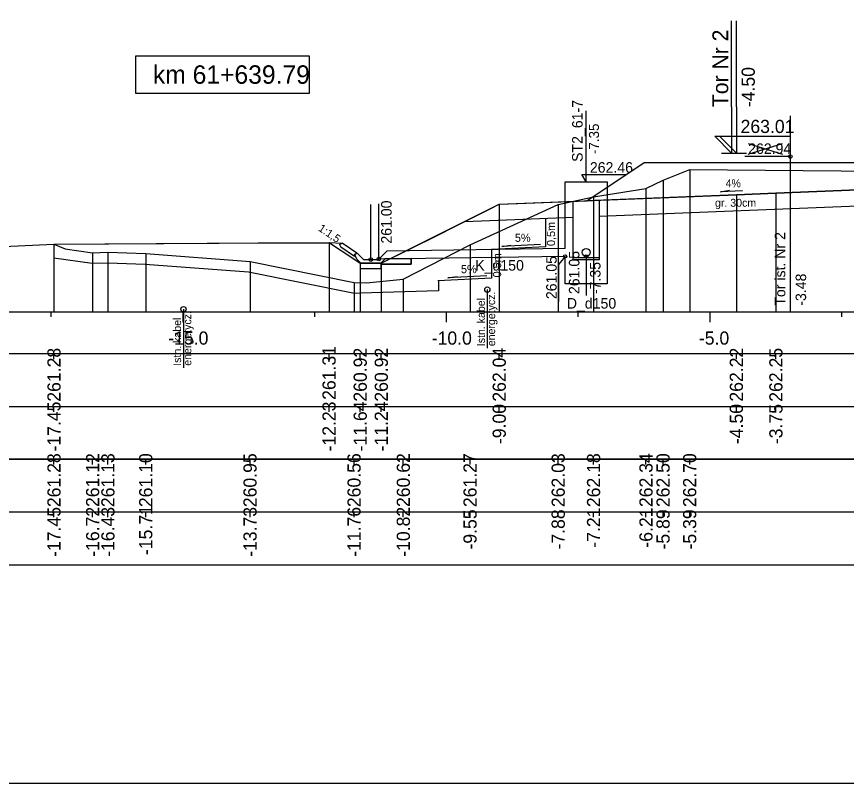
# Model space of a CAD drawing. Extents: x 6516023 to 6560129, y 5513077 to 5529206.
# Drawn here: x 6519122.55 to 6519138.3, y 5514451.16 to 5514465.71 of the extents above; entities that cross this region are included whole.
import ezdxf

# ---------------------------------------------------------------- set-up
doc = ezdxf.new("R2010")
doc.units = 0
for name, color, linetype in [('IR_default', 7, 'Continuous'), ('TOR_PRZEK_P-kable', 7, 'Continuous'), ('TOR_PRZEK_P-komponent', 7, 'Continuous'), ('TOR_PRZEK_P-odwodnienie', 7, 'Continuous'), ('TOR_PRZEK_P-opisy', 7, 'Continuous'), ('TOR_PRZEK_P-schodkowanie+wymiana', 7, 'Continuous'), ('TOR_PRZEK_P-tabelka istniejace', 7, 'Continuous'), ('TOR_PRZEK_P-tabelka projektowane', 7, 'Continuous'), ('TOR_PRZEK_P-teren istniejacy', 7, 'Continuous'), ('TOR_PRZEK_P-tory istniejace', 7, 'Continuous'), ('TOR_PRZEK_P-tory projektowane', 7, 'Continuous'), ('TOR_PRZEK_P-uklad odniesienia', 7, 'Continuous'), ('TOR_PRZEK_P-warstwa ochronna I', 7, 'Continuous'), ('TOR_PRZEK_P-warstwa ochronna II', 7, 'Continuous'), ('TOR_PS_T-skarpy projektowane', 7, 'Continuous'), ('TOR_RAMKI-ramka+tabelka 1', 7, 'Continuous')]:
    doc.layers.add(name, color=color, linetype=linetype)

msp = doc.modelspace()

# ---------------------------------------------------------------- linework, layer by layer
at = {"layer": 'IR_default'}
msp.add_lwpolyline([(6519123.264, 5514461.39), (6519127.136, 5514461.412), (6519128.49, 5514461.415), (6519128.49, 5514461.415), (6519128.484, 5514461.419), (6519128.49, 5514461.415), (6519128.952, 5514461.107), (6519129.075, 5514461.025), (6519129.391, 5514461.025), (6519129.475, 5514461.025), (6519130.558, 5514461.566), (6519130.843, 5514461.709), (6519131.53, 5514462.052), (6519131.713, 5514462.144), (6519132.062, 5514462.158), (6519133.373, 5514462.21), (6519134.234, 5514462.784), (6519134.463, 5514462.937), (6519135.198, 5514462.937), (6519137.963, 5514462.937), (6519138.753, 5514462.937)], dxfattribs=at)
at = {"layer": 'TOR_PRZEK_P-kable'}
for p, q in [((6519131.487, 5514460.526), (6519131.487, 5514459.416)), ((6519125.721, 5514460.154), (6519125.721, 5514459.044))]:
    msp.add_line(p, q, dxfattribs=at)
for centre in [(6519131.487, 5514460.526), (6519125.721, 5514460.154)]:
    msp.add_circle(centre, 0.05, dxfattribs=at)
at = {"layer": 'TOR_PRZEK_P-komponent'}
msp.add_lwpolyline([(6519155.263, 5514462.357), (6519153.638, 5514462.422), (6519152.013, 5514462.357), (6519151.263, 5514462.327), (6519146.513, 5514462.137), (6519143.863, 5514462.031), (6519143.363, 5514462.222), (6519140.713, 5514462.328), (6519139.963, 5514462.358), (6519138.518, 5514462.416), (6519136.963, 5514462.354), (6519136.213, 5514462.324), (6519133.373, 5514462.21), (6519133.373, 5514462.21), (6519134.463, 5514462.937), (6519137.963, 5514462.937), (6519138.963, 5514462.937), (6519142.463, 5514462.937), (6519144.763, 5514462.938), (6519148.263, 5514462.938), (6519149.513, 5514462.937), (6519153.013, 5514462.937), (6519154.263, 5514462.937)], dxfattribs=at)
at = {"layer": 'TOR_PRZEK_P-odwodnienie'}
for p, q in [((6519133.363, 5514462.57), (6519133.363, 5514463.92)), ((6519133.28, 5514462.708), (6519134.12, 5514462.708)), ((6519133.363, 5514462.57), (6519133.28, 5514462.708)), ((6519129.275, 5514461.095), (6519129.275, 5514462.139)), ((6519129.427, 5514461.106), (6519129.427, 5514462.15)), ((6519128.966, 5514461.154), (6519128.705, 5514461.328)), ((6519129.011, 5514461.22), (6519128.73, 5514461.407)), ((6519132.963, 5514461.306), (6519129.58, 5514461.258)), ((6519128.978, 5514461.171), (6519128.966, 5514461.154)), ((6519128.968, 5514461.19), (6519129.015, 5514461.214)), ((6519129.011, 5514461.22), (6519129.003, 5514461.208)), ((6519129.135, 5514461.095), (6519129.015, 5514461.214)), ((6519129.427, 5514461.106), (6519129.58, 5514461.258)), ((6519132.963, 5514461.156), (6519129.427, 5514461.106)), ((6519133.363, 5514461.156), (6519133.363, 5514460.413)), ((6519129.085, 5514461.025), (6519129.465, 5514461.025)), ((6519129.135, 5514461.095), (6519129.415, 5514461.095)), ((6519129.415, 5514461.095), (6519129.427, 5514461.106)), ((6519130.042, 5514461.115), (6519129.542, 5514461.108)), ((6519129.809, 5514461.01), (6519129.809, 5514461.01)), ((6519129.809, 5514461.01), (6519129.809, 5514461.01)), ((6519129.809, 5514461.01), (6519129.809, 5514461.01)), ((6519129.809, 5514461.01), (6519129.809, 5514461.01))]:
    msp.add_line(p, q, dxfattribs=at)
for points in [[(6519132.963, 5514461.306), (6519132.963, 5514462.57), (6519133.763, 5514462.57), (6519133.763, 5514460.636), (6519132.963, 5514460.636), (6519132.963, 5514461.156)], [(6519133.113, 5514462.2), (6519133.113, 5514461.096), (6519133.613, 5514461.096), (6519133.613, 5514462.22)], [(6519128.484, 5514461.419), (6519128.73, 5514461.407)], [(6519128.68, 5514461.381), (6519128.73, 5514461.407)], [(6519128.68, 5514461.381), (6519128.705, 5514461.328)], [(6519129.003, 5514461.208), (6519128.967, 5514461.189)], [(6519128.967, 5514461.189), (6519128.978, 5514461.171)], [(6519129.015, 5514461.095), (6519128.968, 5514461.19)], [(6519132.963, 5514461.156), (6519132.841, 5514461.002), (6519132.841, 5514460.297)], [(6519133.113, 5514461.136), (6519133.613, 5514461.136)], [(6519129.085, 5514461.025), (6519129.015, 5514461.095)], [(6519129.075, 5514461.025), (6519129.075, 5514461.025), (6519129.075, 5514461.025), (6519129.075, 5514461.024), (6519129.075, 5514461.025), (6519129.076, 5514461.024), (6519129.075, 5514461.025), (6519129.076, 5514461.025)], [(6519129.475, 5514461.025), (6519129.075, 5514461.025), (6519129.075, 5514460.925), (6519129.475, 5514460.925), (6519129.475, 5514461.025)], [(6519129.542, 5514461.108), (6519129.535, 5514461.095), (6519129.465, 5514461.025), (6519129.475, 5514461.025), (6519129.475, 5514461.007)], [(6519129.465, 5514461.025), (6519129.535, 5514461.095)], [(6519129.475, 5514461.007), (6519129.809, 5514461.01)], [(6519129.535, 5514461.095), (6519129.542, 5514461.108)], [(6519129.809, 5514461.01), (6519130.043, 5514461.011)], [(6519130.043, 5514461.011), (6519130.042, 5514461.115)]]:
    msp.add_lwpolyline(points, dxfattribs=at)
msp.add_lwpolyline([(6519129.542, 5514461.108), (6519130.042, 5514461.115), (6519130.043, 5514461.011), (6519129.475, 5514461.007), (6519129.475, 5514461.025), (6519129.465, 5514461.025), (6519129.535, 5514461.095)], close=True, dxfattribs=at)
for centre, radius in [((6519133.363, 5514461.231), 0.075), ((6519129.275, 5514461.095), 0.035), ((6519129.427, 5514461.106), 0.035), ((6519132.963, 5514461.156), 0.03), ((6519133.363, 5514461.156), 0.03)]:
    msp.add_circle(centre, radius, dxfattribs=at)
at = {"layer": 'TOR_PRZEK_P-opisy'}
msp.add_lwpolyline([(6519136.332, 5514462.402), (6519135.914, 5514462.383), (6519136.082, 5514462.411)], dxfattribs=at)
at = {"layer": 'TOR_PRZEK_P-schodkowanie+wymiana'}
for p, q in [((6519132.591, 5514461.879), (6519132.591, 5514461.336)), ((6519132.591, 5514461.336), (6519131.568, 5514461.285)), ((6519131.568, 5514461.285), (6519131.568, 5514460.741)), ((6519131.568, 5514460.741), (6519130.545, 5514460.69)), ((6519130.559, 5514460.691), (6519130.559, 5514460.5)), ((6519130.559, 5514460.5), (6519129.075, 5514460.457))]:
    msp.add_line(p, q, dxfattribs=at)
msp.add_lwpolyline([(6519123.264, 5514461.129), (6519123.986, 5514461.025), (6519124.286, 5514461.035), (6519124.993, 5514461.009), (6519126.957, 5514460.86), (6519128.935, 5514460.462), (6519129.075, 5514460.457)], dxfattribs=at)
at = {"layer": 'TOR_PRZEK_P-tabelka istniejace'}
for p, q in [((6519123.264, 5514457.206), (6519123.264, 5514457.306)), ((6519123.997, 5514457.206), (6519123.997, 5514457.306)), ((6519124.287, 5514457.206), (6519124.287, 5514457.306)), ((6519125.005, 5514457.206), (6519125.005, 5514457.306)), ((6519126.984, 5514457.206), (6519126.984, 5514457.306)), ((6519128.958, 5514457.206), (6519128.958, 5514457.306)), ((6519129.893, 5514457.206), (6519129.893, 5514457.306)), ((6519131.159, 5514457.206), (6519131.159, 5514457.306)), ((6519132.832, 5514457.206), (6519132.832, 5514457.306)), ((6519133.503, 5514457.206), (6519133.503, 5514457.306)), ((6519134.498, 5514457.206), (6519134.498, 5514457.306)), ((6519134.822, 5514457.206), (6519134.822, 5514457.306)), ((6519135.327, 5514457.206), (6519135.327, 5514457.306)), ((6519089.663, 5514456.306), (6519183.463, 5514456.306)), ((6519123.264, 5514456.206), (6519123.264, 5514456.306)), ((6519123.997, 5514456.206), (6519123.997, 5514456.306)), ((6519124.287, 5514456.206), (6519124.287, 5514456.306)), ((6519125.005, 5514456.206), (6519125.005, 5514456.306)), ((6519126.984, 5514456.206), (6519126.984, 5514456.306)), ((6519128.958, 5514456.206), (6519128.958, 5514456.306)), ((6519129.893, 5514456.206), (6519129.893, 5514456.306)), ((6519131.159, 5514456.206), (6519131.159, 5514456.306)), ((6519132.832, 5514456.206), (6519132.832, 5514456.306)), ((6519133.503, 5514456.206), (6519133.503, 5514456.306)), ((6519134.498, 5514456.206), (6519134.498, 5514456.306)), ((6519134.822, 5514456.206), (6519134.822, 5514456.306)), ((6519135.327, 5514456.206), (6519135.327, 5514456.306))]:
    msp.add_line(p, q, dxfattribs=at)
for points in [[(6519135.327, 5514462.802), (6519135.327, 5514460.306), (6519135.327, 5514460.176), (6519135.327, 5514460.106)], [(6519134.822, 5514462.601), (6519134.822, 5514460.306), (6519134.822, 5514460.176), (6519134.822, 5514460.106)], [(6519134.498, 5514462.446), (6519134.498, 5514460.306), (6519134.498, 5514460.176), (6519134.498, 5514460.106)], [(6519133.503, 5514462.289), (6519133.503, 5514460.306), (6519133.503, 5514460.176), (6519133.503, 5514460.106)], [(6519132.832, 5514462.138), (6519132.832, 5514460.306), (6519132.832, 5514460.176), (6519132.832, 5514460.106)], [(6519123.264, 5514461.39), (6519123.264, 5514460.306), (6519123.264, 5514460.176), (6519123.264, 5514460.106)], [(6519131.159, 5514461.377), (6519131.159, 5514460.306), (6519131.159, 5514460.176), (6519131.159, 5514460.106)], [(6519123.997, 5514461.226), (6519123.997, 5514460.306), (6519123.997, 5514460.176), (6519123.997, 5514460.106)], [(6519124.287, 5514461.235), (6519124.287, 5514460.306), (6519124.287, 5514460.176), (6519124.287, 5514460.106)], [(6519125.005, 5514461.209), (6519125.005, 5514460.306), (6519125.005, 5514460.176), (6519125.005, 5514460.106)], [(6519126.984, 5514461.058), (6519126.984, 5514460.306), (6519126.984, 5514460.176), (6519126.984, 5514460.106)], [(6519128.958, 5514460.661), (6519128.958, 5514460.306), (6519128.958, 5514460.176), (6519128.958, 5514460.106)], [(6519129.893, 5514460.722), (6519129.893, 5514460.306), (6519129.893, 5514460.176), (6519129.893, 5514460.106)]]:
    msp.add_lwpolyline(points, dxfattribs=at)
msp.add_lwpolyline([(6519089.663, 5514457.306), (6519089.663, 5514455.306), (6519183.463, 5514455.306), (6519183.463, 5514457.306)], close=True, dxfattribs=at)
at = {"layer": 'TOR_PRZEK_P-tabelka projektowane'}
for p, q in [((6519123.264, 5514459.206), (6519123.264, 5514459.306)), ((6519128.484, 5514459.206), (6519128.484, 5514459.306)), ((6519129.075, 5514459.206), (6519129.075, 5514459.306)), ((6519129.475, 5514459.206), (6519129.475, 5514459.306)), ((6519131.713, 5514459.206), (6519131.713, 5514459.306)), ((6519136.213, 5514459.206), (6519136.213, 5514459.306)), ((6519136.963, 5514459.206), (6519136.963, 5514459.306)), ((6519089.663, 5514458.306), (6519183.463, 5514458.306)), ((6519123.264, 5514458.206), (6519123.264, 5514458.306)), ((6519128.484, 5514458.206), (6519128.484, 5514458.306)), ((6519129.075, 5514458.206), (6519129.075, 5514458.306)), ((6519129.475, 5514458.206), (6519129.475, 5514458.306)), ((6519131.713, 5514458.206), (6519131.713, 5514458.306)), ((6519136.213, 5514458.206), (6519136.213, 5514458.306)), ((6519136.963, 5514458.206), (6519136.963, 5514458.306))]:
    msp.add_line(p, q, dxfattribs=at)
for points in [[(6519136.213, 5514462.324), (6519136.213, 5514460.306), (6519136.213, 5514460.176), (6519136.213, 5514460.106)], [(6519136.963, 5514462.354), (6519136.963, 5514460.306), (6519136.963, 5514460.176), (6519136.963, 5514460.106)], [(6519131.713, 5514462.144), (6519131.713, 5514460.306), (6519131.713, 5514460.176), (6519131.713, 5514460.106)], [(6519123.264, 5514461.39), (6519123.264, 5514460.306), (6519123.264, 5514460.176), (6519123.264, 5514460.106)], [(6519128.484, 5514461.419), (6519128.484, 5514460.306), (6519128.484, 5514460.176), (6519128.484, 5514460.106)], [(6519129.075, 5514461.025), (6519129.075, 5514460.306), (6519129.075, 5514460.176), (6519129.075, 5514460.106)], [(6519129.475, 5514461.025), (6519129.475, 5514460.306), (6519129.475, 5514460.176), (6519129.475, 5514460.106)]]:
    msp.add_lwpolyline(points, dxfattribs=at)
msp.add_lwpolyline([(6519089.663, 5514459.306), (6519089.663, 5514457.306), (6519183.463, 5514457.306), (6519183.463, 5514459.306)], close=True, dxfattribs=at)
at = {"layer": 'TOR_PRZEK_P-teren istniejacy'}
msp.add_lwpolyline([(6519120.134, 5514461.242), (6519123.264, 5514461.39), (6519123.474, 5514461.301), (6519123.997, 5514461.226), (6519124.287, 5514461.235), (6519125.005, 5514461.209), (6519126.984, 5514461.058), (6519128.958, 5514460.661), (6519129.195, 5514460.653), (6519129.893, 5514460.722), (6519131.159, 5514461.377), (6519132.832, 5514462.138), (6519133.503, 5514462.289), (6519134.498, 5514462.446), (6519134.822, 5514462.601), (6519135.327, 5514462.802), (6519138.917, 5514462.771)], dxfattribs=at)
at = {"layer": 'TOR_PRZEK_P-tory istniejace'}
for p, q in [((6519137.236, 5514463.825), (6519137.236, 5514460.105)), ((6519136.437, 5514463.097), (6519137.088, 5514463.3)), ((6519136.437, 5514463.3), (6519137.088, 5514463.097)), ((6519137.237, 5514463.05), (6519136.371, 5514463.05))]:
    msp.add_line(p, q, dxfattribs=at)
msp.add_circle((6519137.237, 5514463.05), 0.035, dxfattribs=at)
at = {"layer": 'TOR_PRZEK_P-tory projektowane'}
for p, q in [((6519136.123, 5514463.994), (6519136.123, 5514465.627)), ((6519136.213, 5514463.994), (6519136.213, 5514465.627)), ((6519136.123, 5514463.994), (6519136.123, 5514463.117)), ((6519136.213, 5514463.994), (6519136.213, 5514463.117)), ((6519136.123, 5514463.117), (6519135.804, 5514463.436)), ((6519135.804, 5514463.436), (6519137.148, 5514463.436)), ((6519136.213, 5514463.117), (6519135.894, 5514463.436)), ((6519135.894, 5514463.436), (6519137.238, 5514463.436)), ((6519135.931, 5514463.117), (6519136.315, 5514463.117)), ((6519136.021, 5514463.117), (6519136.405, 5514463.117))]:
    msp.add_line(p, q, dxfattribs=at)
at = {"layer": 'TOR_PRZEK_P-uklad odniesienia'}
for p, q in [((6519093.463, 5514460.106), (6519183.463, 5514460.106)), ((6519123.213, 5514460.006), (6519123.213, 5514460.106)), ((6519125.713, 5514459.906), (6519125.713, 5514460.106)), ((6519128.213, 5514460.006), (6519128.213, 5514460.106)), ((6519130.713, 5514459.906), (6519130.713, 5514460.106)), ((6519133.213, 5514460.006), (6519133.213, 5514460.106)), ((6519135.713, 5514459.906), (6519135.713, 5514460.106)), ((6519138.213, 5514460.006), (6519138.213, 5514460.106))]:
    msp.add_line(p, q, dxfattribs=at)
msp.add_lwpolyline([(6519128.113, 5514464.956), (6519124.813, 5514464.956), (6519124.813, 5514464.256), (6519128.113, 5514464.256)], close=True, dxfattribs=at)
at = {"layer": 'TOR_PRZEK_P-warstwa ochronna I'}
for points in [[(6519133.613, 5514461.92), (6519138.518, 5514462.116), (6519143.363, 5514461.922)], [(6519131.061, 5514461.817), (6519133.113, 5514461.9)]]:
    msp.add_lwpolyline(points, dxfattribs=at)
at = {"layer": 'TOR_PRZEK_P-warstwa ochronna II'}
msp.add_lwpolyline([(6519123.264, 5514461.39), (6519128.484, 5514461.419), (6519129.075, 5514461.025), (6519129.475, 5514461.025), (6519131.713, 5514462.144), (6519136.213, 5514462.324), (6519136.963, 5514462.354), (6519138.518, 5514462.416), (6519139.963, 5514462.358), (6519140.713, 5514462.328), (6519143.363, 5514462.222), (6519143.863, 5514462.031), (6519146.513, 5514462.137), (6519151.263, 5514462.327), (6519152.013, 5514462.357), (6519153.638, 5514462.422), (6519155.263, 5514462.357)], dxfattribs=at)
at = {"layer": 'TOR_PS_T-skarpy projektowane'}
for points in [[(6519132.498, 5514461.38), (6519131.763, 5514461.341), (6519131.935, 5514461.371)], [(6519131.475, 5514460.786), (6519130.74, 5514460.746), (6519130.913, 5514460.777)]]:
    msp.add_lwpolyline(points, dxfattribs=at)
at = {"layer": 'TOR_RAMKI-ramka+tabelka 1'}
msp.add_lwpolyline([(6519087.013, 5514479.656), (6519334.513, 5514479.656), (6519334.513, 5514451.156), (6519087.013, 5514451.156)], close=True, dxfattribs=at)

# ---------------------------------------------------------------- texts
at = {"layer": 'TOR_PRZEK_P-kable'}
for s, p in [('Istn. kabel', (6519131.442, 5514459.452)), ('energetycz.', (6519131.636, 5514459.452)), ('energetycz.', (6519125.87, 5514459.081)), ('Istn. kabel', (6519125.676, 5514459.08))]:
    msp.add_text(s, height=0.14999, rotation=90.0511, dxfattribs=at).set_placement(p)
at = {"layer": 'TOR_PRZEK_P-odwodnienie'}
for s, height, rotation, p in [('ST2_61-7', 0.2, 90, (6519133.296, 5514462.949)), ('-7.35', 0.19, 90, (6519133.606, 5514463.097)), ('261.00', 0.2, 90, (6519129.672, 5514461.398)), ('261.05', 0.2, 90, (6519132.804, 5514460.345)), ('261.05', 0.2, 90, (6519133.235, 5514460.441)), ('K_d150', 0.2, 360, (6519131.259, 5514460.886)), ('-7.35', 0.2, 90, (6519133.635, 5514460.441)), ('D_d150', 0.2, 360, (6519132.996, 5514460.165))]:
    msp.add_text(s, height=height, rotation=rotation, dxfattribs=at).set_placement(p)
msp.add_text('262.46', height=0.2, dxfattribs=at).set_placement((6519133.433, 5514462.744))
at = {"layer": 'TOR_PRZEK_P-opisy'}
for s, rotation, p in [('4%', 0.1515, (6519136.009, 5514462.467)), ('1:1,5', 325.9299, (6519128.266, 5514461.655))]:
    msp.add_text(s, height=0.15, rotation=rotation, dxfattribs=at).set_placement(p)
at = {"layer": 'TOR_PRZEK_P-schodkowanie+wymiana'}
for p in [(6519132.773, 5514461.352), (6519131.75, 5514460.757)]:
    msp.add_text('0,5m', height=0.1545, rotation=90, dxfattribs=at).set_placement(p)
at = {"layer": 'TOR_PRZEK_P-tabelka istniejace'}
for s, p in [('261.28', (6519123.389, 5514456.398)), ('261.12', (6519124.122, 5514456.4)), ('261.13', (6519124.412, 5514456.398)), ('261.10', (6519125.13, 5514456.398)), ('260.95', (6519127.109, 5514456.397)), ('260.56', (6519129.083, 5514456.398)), ('260.62', (6519130.018, 5514456.4)), ('261.27', (6519131.284, 5514456.398)), ('262.03', (6519132.957, 5514456.398)), ('262.18', (6519133.628, 5514456.398)), ('262.34', (6519134.623, 5514456.399)), ('262.50', (6519134.947, 5514456.398)), ('262.70', (6519135.452, 5514456.398)), ('-15.71', (6519125.13, 5514455.489)), ('-17.45', (6519123.389, 5514455.453)), ('-16.72', (6519124.122, 5514455.456)), ('-16.43', (6519124.412, 5514455.454)), ('-13.73', (6519127.109, 5514455.454)), ('-11.76', (6519129.083, 5514455.454)), ('-10.82', (6519130.018, 5514455.456)), ('-9.55', (6519131.284, 5514455.593)), ('-7.88', (6519132.957, 5514455.594)), ('-7.21', (6519133.628, 5514455.629)), ('-6.21', (6519134.623, 5514455.629)), ('-5.89', (6519134.947, 5514455.594)), ('-5.39', (6519135.452, 5514455.594))]:
    msp.add_text(s, height=0.25, rotation=90, dxfattribs=at).set_placement(p)
at = {"layer": 'TOR_PRZEK_P-tabelka projektowane'}
for s, p in [('261.28', (6519123.389, 5514458.398)), ('261.31', (6519128.609, 5514458.433)), ('260.92', (6519129.2, 5514458.4)), ('260.92', (6519129.6, 5514458.4)), ('262.04', (6519131.838, 5514458.399)), ('262.22', (6519136.338, 5514458.4)), ('262.25', (6519137.088, 5514458.397)), ('-17.45', (6519123.389, 5514457.453)), ('-12.23', (6519128.609, 5514457.454)), ('-11.64', (6519129.2, 5514457.455)), ('-11.24', (6519129.6, 5514457.455)), ('-9.00', (6519131.838, 5514457.594)), ('-4.50', (6519136.338, 5514457.594)), ('-3.75', (6519137.088, 5514457.593))]:
    msp.add_text(s, height=0.25, rotation=90, dxfattribs=at).set_placement(p)
at = {"layer": 'TOR_PRZEK_P-tory istniejace'}
msp.add_text('262.94', height=0.2, dxfattribs=at).set_placement((6519136.437, 5514463.1))
for s, rotation, p in [('Tor ist. Nr 2', 90.0511, (6519137.143, 5514460.22)), ('-3.48', 90, (6519137.537, 5514460.22))]:
    msp.add_text(s, height=0.2, rotation=rotation, dxfattribs=at).set_placement(p)
at = {"layer": 'TOR_PRZEK_P-tory projektowane'}
for s, height, p in [('Tor Nr 2', 0.3, (6519136.058, 5514463.988)), ('-4.50', 0.25, (6519136.563, 5514463.987))]:
    msp.add_text(s, height=height, rotation=90, dxfattribs=at).set_placement(p)
msp.add_text('263.01', height=0.25, dxfattribs=at).set_placement((6519136.293, 5514463.497))
at = {"layer": 'TOR_PRZEK_P-uklad odniesienia'}
for s, height, p in [('km 61+639.79', 0.35, (6519125.141, 5514464.431)), ('-15.0', 0.25, (6519125.432, 5514459.481)), ('-10.0', 0.25, (6519130.432, 5514459.481)), ('-5.0', 0.25, (6519135.502, 5514459.481))]:
    msp.add_text(s, height=height, dxfattribs=at).set_placement(p)
at = {"layer": 'TOR_PRZEK_P-warstwa ochronna I'}
msp.add_text('gr. 30cm', height=0.15, dxfattribs=at).set_placement((6519135.808, 5514462.098))
at = {"layer": 'TOR_PS_T-skarpy projektowane'}
for p in [(6519132.01, 5514461.432), (6519130.987, 5514460.837)]:
    msp.add_text('5%', height=0.1545, dxfattribs=at).set_placement(p)

doc.saveas('drawing.dxf')
